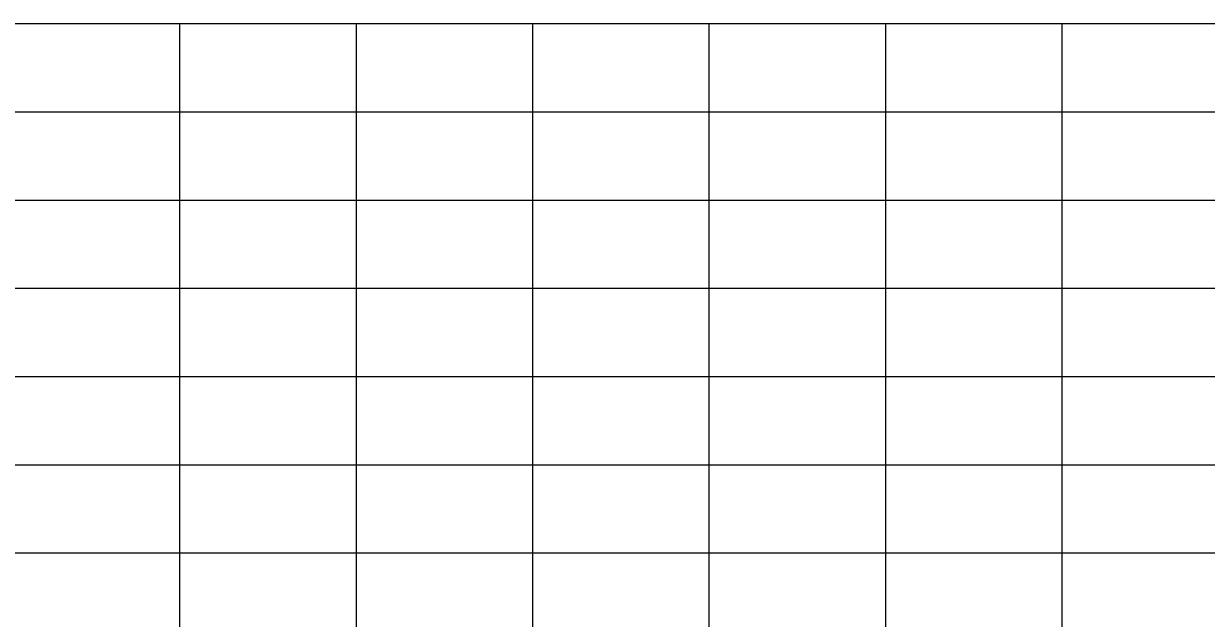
# Model space of a CAD drawing. Extents: x -70 to 701944, y -4 to 666871.
# Drawn here: x 674179 to 674849, y 658305 to 658642 of the extents above; entities that cross this region are included whole.
import ezdxf

# ---------------------------------------------------------------- set-up
doc = ezdxf.new("R2010")
doc.units = 0
doc.layers.add('R_Grid', color=7, linetype='Continuous')

msp = doc.modelspace()

# ---------------------------------------------------------------- linework, layer by layer
at = {"layer": 'R_Grid'}
for p, q in [((673567.46, 658641.97), (676967.46, 658641.97)), ((673567.46, 658641.97), (676967.46, 658641.97)), ((674267.46, 657991.97), (674267.46, 658641.97)), ((674367.46, 657991.97), (674367.46, 658641.97)), ((674467.46, 657991.97), (674467.46, 658641.97)), ((674567.46, 657991.97), (674567.46, 658641.97)), ((674667.46, 657991.97), (674667.46, 658641.97)), ((674767.46, 657991.97), (674767.46, 658641.97)), ((673567.46, 658591.97), (676967.46, 658591.97)), ((673567.46, 658541.97), (676967.46, 658541.97)), ((673567.46, 658491.97), (676967.46, 658491.97)), ((673567.46, 658441.97), (676967.46, 658441.97)), ((673567.46, 658391.97), (676967.46, 658391.97)), ((673567.46, 658341.97), (676967.46, 658341.97))]:
    msp.add_line(p, q, dxfattribs=at)

doc.saveas('drawing.dxf')
